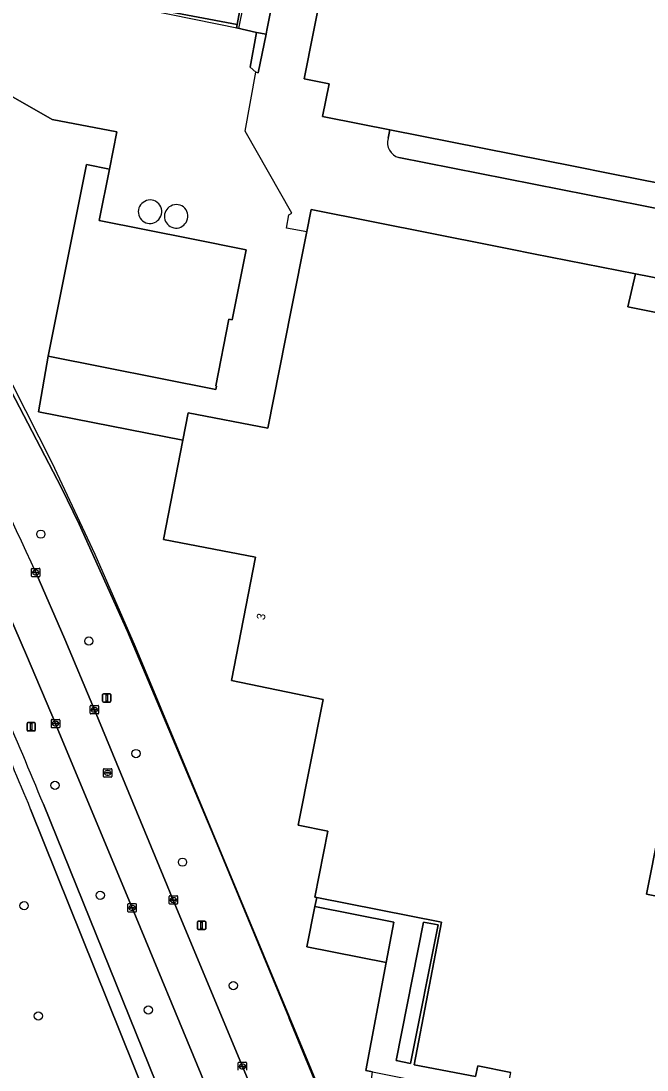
# Model space of a CAD drawing. Extents: x 158793 to 159888, y 384317 to 385256.
# Drawn here: x 159193 to 159267.7, y 384803.8 to 384928.9 of the extents above; entities that cross this region are included whole.
import ezdxf

# ---------------------------------------------------------------- set-up
doc = ezdxf.new("R2010")
doc.units = 0
for name, color, linetype in [('IMGEO_Berm_groen', 7, 'Continuous'), ('IMGEO_Boom', 7, 'Continuous'), ('IMGEO_Fietspad_gesloten', 7, 'Continuous'), ('IMGEO_Groenvoorziening', 7, 'Continuous'), ('IMGEO_Hek', 7, 'Continuous'), ('IMGEO_Kolk', 7, 'Continuous'), ('IMGEO_Lichtmast', 7, 'Continuous'), ('IMGEO_Opslagtank', 7, 'Continuous'), ('IMGEO_Pand', 7, 'Continuous'), ('IMGEO_Pand_nummerreeks', 7, 'Continuous'), ('IMGEO_Pand_vergunning_verleend', 7, 'Continuous'), ('IMGEO_Rijbaan_lokaal_open', 7, 'Continuous'), ('IMGEO_Rioolput', 7, 'Continuous'), ('IMGEO_Voetpad_gesloten', 7, 'Continuous'), ('IMGEO_Voetpad_open', 7, 'Continuous')]:
    doc.layers.add(name, color=color, linetype=linetype)

msp = doc.modelspace()

# ---------------------------------------------------------------- linework, layer by layer
at = {"layer": 'IMGEO_Berm_groen'}
for points in [[(159216.03, 384831.72), (159205.73, 384856.1), (159199.96, 384868.91), (159197.85, 384873.25), (159190.86, 384886.66), (159185.56, 384896.09), (159179.9, 384905.24), (159170.01, 384919.82), (159161.81, 384930.66), (159155.13, 384938.75), (159153.25, 384941.03), (159148.39, 384946.91), (159144.12, 384939.38), (159143.84, 384938.9)], [(159194.79, 384863.13), (159198.26, 384855.2), (159201.78, 384846.78), (159210.47, 384825.83), (159211.19, 384824.09), (159219.43, 384804.25), (159228.8, 384781.65), (159230.82, 384776.73), (159237.57, 384779.5), (159225, 384809.96), (159224.94, 384810.11), (159216.03, 384831.72)], [(159219.93, 384790.23), (159214.52, 384803.28), (159206.28, 384823.16), (159197.24, 384844.91), (159197.15, 384845.12), (159193.7, 384853.27), (159189.99, 384861.73)], [(159195.71, 384835.52), (159213.02, 384792.62), (159211.56, 384791.68), (159211.52, 384791.77), (159191.62, 384778.32), (159192.22, 384777.38), (159198.22, 384781.44), (159202.51, 384784.31), (159204.42, 384785.62)]]:
    msp.add_lwpolyline(points, dxfattribs=at)
for centre, radius, start, end in [((158979.59, 384767.38), 235.54, 23.9869, 34.6129), ((158727.37, 384643.55), 506.15, 22.2878, 25.1874)]:
    msp.add_arc(centre, radius, start, end, dxfattribs=at)
at = {"layer": 'IMGEO_Boom'}
for centre in [(159195.4, 384867.71), (159201.12, 384854.96), (159206.74, 384841.55), (159197.08, 384837.76), (159212.29, 384828.6), (159202.48, 384824.65), (159193.4, 384823.41), (159218.35, 384813.89), (159195.1, 384810.27), (159208.21, 384810.98)]:
    msp.add_circle(centre, 0.489, dxfattribs=at)
at = {"layer": 'IMGEO_Fietspad_gesloten'}
for points in [[(159237.8, 384759.85), (159231.4, 384775.34), (159230.82, 384776.73), (159228.8, 384781.65), (159219.43, 384804.25), (159211.19, 384824.09), (159210.47, 384825.83), (159201.78, 384846.78), (159198.26, 384855.2), (159194.79, 384863.13)], [(159189.99, 384861.73), (159193.7, 384853.27), (159197.15, 384845.12), (159197.24, 384844.91), (159206.28, 384823.16), (159214.52, 384803.28), (159219.93, 384790.23), (159221.44, 384786.57), (159221.92, 384785.43), (159224.23, 384779.87), (159233.01, 384758.69), (159242.42, 384735.94), (159252.16, 384712.41), (159261.07, 384690.9)]]:
    msp.add_lwpolyline(points, dxfattribs=at)
msp.add_arc((158979.59, 384767.38), 235.54, 23.9869, 34.6129, dxfattribs=at)
at = {"layer": 'IMGEO_Groenvoorziening'}
for points in [[(159225.48, 384943.51), (159221.72, 384944.21), (159218.78, 384928.49), (159218.72, 384928.08), (159221.11, 384927.53), (159222.24, 384927.31), (159222.34, 384927.79)], [(159242.76, 384821.12), (159241.02, 384821.46), (159237.74, 384804.95), (159239.48, 384804.61)]]:
    msp.add_lwpolyline(points, close=True, dxfattribs=at)
for points in [[(159161.81, 384930.66), (159170.01, 384919.82), (159179.9, 384905.24), (159185.56, 384896.09), (159190.86, 384886.66), (159197.85, 384873.25), (159199.96, 384868.91), (159205.73, 384856.1), (159216.03, 384831.72), (159224.94, 384810.11), (159225, 384809.96), (159237.57, 384779.5), (159246.27, 384782.94), (159246.57, 384784.32), (159241.99, 384785.19)], [(159233.88, 384795.82), (159234.92, 384803.59), (159234.12, 384803.76), (159236.54, 384816.65), (159227.11, 384818.51), (159228.06, 384823.32), (159228.28, 384824.39), (159228.05, 384824.44), (159229.6, 384832.3), (159226.07, 384833), (159229.04, 384847.99), (159218.14, 384850.25), (159220.98, 384864.97), (159210.02, 384867.09), (159212.31, 384878.91), (159195.1, 384882.31), (159196.29, 384888.93), (159200.85, 384911.79), (159203.59, 384911.24), (159204.47, 384915.69), (159196.76, 384917.16), (159184.07, 384924.38)], [(159185.21, 384775.52), (159211.07, 384792.92), (159194.18, 384834.93)]]:
    msp.add_lwpolyline(points, dxfattribs=at)
msp.add_arc((158786.08, 384668.28), 440.81, 22.2123, 25.1562, dxfattribs=at)
at = {"layer": 'IMGEO_Hek'}
for points in [[(159225.02, 384810.15), (159206.69, 384854.26), (159201.87, 384865.3), (159196.73, 384876.23), (159192.05, 384885.46), (159189.07, 384890.75), (159181.65, 384903.16), (159173, 384916.27), (159165.46, 384926.81), (159159.29, 384934.3)], [(159227.09, 384903.75), (159224.69, 384904.17), (159224.96, 384905.76), (159225.3, 384905.96), (159219.76, 384915.77), (159221.04, 384922.77), (159220.35, 384923.38), (159221.11, 384927.53), (159218.72, 384928.08), (159218.78, 384928.49)], [(159237.46, 384780.2), (159225.02, 384810.15)]]:
    msp.add_lwpolyline(points, dxfattribs=at)
at = {"layer": 'IMGEO_Kolk'}
for p, q in [((159194.29, 384862.71), (159194.29, 384863.56)), ((159194.36, 384863.63), (159195.22, 384863.63)), ((159194.55, 384863.13), (159194.55, 384863.14)), ((159194.59, 384863.18), (159194.99, 384863.18)), ((159194.99, 384863.09), (159194.59, 384863.09)), ((159194.8, 384862.85), (159194.77, 384862.85)), ((159194.78, 384863.41), (159194.8, 384863.41)), ((159195.03, 384863.14), (159195.03, 384863.13)), ((159195.29, 384863.56), (159195.29, 384862.71)), ((159195.22, 384862.63), (159194.36, 384862.63)), ((159201.28, 384846.36), (159201.28, 384847.21)), ((159201.36, 384847.29), (159202.21, 384847.29)), ((159201.54, 384846.78), (159201.54, 384846.79)), ((159201.98, 384846.74), (159201.58, 384846.74)), ((159201.59, 384846.83), (159201.98, 384846.83)), ((159201.77, 384847.06), (159201.8, 384847.06)), ((159202.03, 384846.79), (159202.03, 384846.78)), ((159202.28, 384847.21), (159202.28, 384846.36)), ((159196.65, 384844.69), (159196.65, 384845.55)), ((159196.72, 384845.62), (159197.57, 384845.62)), ((159197.14, 384845.4), (159197.16, 384845.4)), ((159197.65, 384845.55), (159197.65, 384844.69)), ((159202.21, 384846.28), (159201.36, 384846.28)), ((159201.79, 384846.51), (159201.77, 384846.51)), ((159197.57, 384844.62), (159196.72, 384844.62)), ((159196.91, 384845.11), (159196.91, 384845.13)), ((159196.95, 384845.16), (159197.35, 384845.16)), ((159197.34, 384845.08), (159196.95, 384845.08)), ((159197.16, 384844.84), (159197.13, 384844.84)), ((159197.39, 384845.13), (159197.39, 384845.11)), ((159210.69, 384823.66), (159210.69, 384824.52)), ((159210.77, 384824.59), (159211.62, 384824.59)), ((159210.95, 384824.08), (159210.95, 384824.1)), ((159211.39, 384824.05), (159210.99, 384824.05)), ((159211, 384824.13), (159211.39, 384824.13)), ((159211.18, 384824.37), (159211.21, 384824.37)), ((159211.44, 384824.1), (159211.44, 384824.08)), ((159211.69, 384824.52), (159211.69, 384823.66)), ((159205.78, 384822.74), (159205.78, 384823.59)), ((159205.85, 384823.66), (159206.7, 384823.66)), ((159206.03, 384823.16), (159206.03, 384823.17)), ((159206.47, 384823.12), (159206.07, 384823.12)), ((159206.08, 384823.21), (159206.47, 384823.21)), ((159206.26, 384823.44), (159206.29, 384823.44)), ((159206.29, 384822.88), (159206.26, 384822.88)), ((159206.52, 384823.17), (159206.52, 384823.16)), ((159206.78, 384823.59), (159206.78, 384822.74)), ((159211.62, 384823.59), (159210.77, 384823.59)), ((159211.2, 384823.81), (159211.18, 384823.81)), ((159206.7, 384822.66), (159205.85, 384822.66)), ((159218.93, 384803.82), (159218.93, 384804.67)), ((159219, 384804.75), (159219.85, 384804.75)), ((159219.18, 384804.24), (159219.18, 384804.25)), ((159219.62, 384804.2), (159219.22, 384804.2)), ((159219.23, 384804.29), (159219.63, 384804.29)), ((159219.41, 384804.53), (159219.44, 384804.53)), ((159219.67, 384804.25), (159219.67, 384804.24)), ((159219.93, 384804.67), (159219.93, 384803.82)), ((159219.44, 384803.97), (159219.41, 384803.97))]:
    msp.add_line(p, q, dxfattribs=at)
for points in [[(159194.29, 384862.71), (159194.29, 384863.56)], [(159194.36, 384863.63), (159195.22, 384863.63)], [(159195.29, 384863.56), (159195.29, 384862.71)], [(159195.22, 384862.63), (159194.36, 384862.63)], [(159201.28, 384846.36), (159201.28, 384847.21)], [(159201.36, 384847.29), (159202.21, 384847.29)], [(159202.28, 384847.21), (159202.28, 384846.36)], [(159196.65, 384844.69), (159196.65, 384845.55)], [(159196.72, 384845.62), (159197.57, 384845.62)], [(159197.65, 384845.55), (159197.65, 384844.69)], [(159202.21, 384846.28), (159201.36, 384846.28)], [(159197.57, 384844.62), (159196.72, 384844.62)], [(159210.69, 384823.66), (159210.69, 384824.52)], [(159210.77, 384824.59), (159211.62, 384824.59)], [(159211.69, 384824.52), (159211.69, 384823.66)], [(159205.78, 384822.74), (159205.78, 384823.59)], [(159205.85, 384823.66), (159206.7, 384823.66)], [(159206.78, 384823.59), (159206.78, 384822.74)], [(159211.62, 384823.59), (159210.77, 384823.59)], [(159206.7, 384822.66), (159205.85, 384822.66)], [(159218.93, 384803.82), (159218.93, 384804.67)], [(159219, 384804.75), (159219.85, 384804.75)], [(159219.93, 384804.67), (159219.93, 384803.82)]]:
    msp.add_lwpolyline(points, dxfattribs=at)
for centre, radius, start, end in [((159194.37, 384863.56), 0.0765, 91.552, 178.448), ((159194.37, 384863.56), 0.0765, 91.552, 178.448), ((159194.59, 384863.14), 0.0403, 85.8775, 175.7526), ((159194.58, 384863.13), 0.0366, 178.938, 274.7102), ((159194.99, 384863.14), 0.0386, 1.7309, 96.639), ((159194.99, 384863.13), 0.043, 264.8664, 352.4533), ((159195.21, 384863.56), 0.0765, 1.552, 88.448), ((159195.21, 384863.56), 0.0765, 1.552, 88.448), ((159194.37, 384862.71), 0.0765, 181.552, 268.448), ((159194.37, 384862.71), 0.0765, 181.552, 268.448), ((159195.21, 384862.71), 0.0765, 271.552, 358.448), ((159195.21, 384862.71), 0.0765, 271.552, 358.448), ((159201.36, 384847.21), 0.0765, 91.552, 178.448), ((159201.36, 384847.21), 0.0765, 91.552, 178.448), ((159201.58, 384846.79), 0.0403, 85.8775, 175.7526), ((159201.58, 384846.78), 0.0366, 178.938, 274.7102), ((159201.99, 384846.79), 0.0386, 1.7309, 96.639), ((159201.98, 384846.78), 0.043, 264.8664, 352.4533), ((159202.21, 384847.21), 0.0765, 1.552, 88.448), ((159202.21, 384847.21), 0.0765, 1.552, 88.448), ((159196.72, 384845.55), 0.0765, 91.552, 178.448), ((159196.72, 384845.55), 0.0765, 91.552, 178.448), ((159197.57, 384845.55), 0.0765, 1.552, 88.448), ((159197.57, 384845.55), 0.0765, 1.552, 88.448), ((159201.36, 384846.36), 0.0765, 181.552, 268.448), ((159201.36, 384846.36), 0.0765, 181.552, 268.448), ((159202.21, 384846.36), 0.0765, 271.552, 358.448), ((159202.21, 384846.36), 0.0765, 271.552, 358.448), ((159196.72, 384844.7), 0.0765, 181.552, 268.448), ((159196.72, 384844.7), 0.0765, 181.552, 268.448), ((159196.95, 384845.12), 0.0403, 85.8775, 175.7526), ((159196.94, 384845.11), 0.0366, 178.938, 274.7102), ((159197.35, 384845.12), 0.043, 264.8664, 352.4533), ((159197.35, 384845.13), 0.0386, 1.7309, 96.639), ((159197.57, 384844.7), 0.0765, 271.552, 358.448), ((159197.57, 384844.7), 0.0765, 271.552, 358.448), ((159210.77, 384824.52), 0.0765, 91.552, 178.448), ((159210.77, 384824.52), 0.0765, 91.552, 178.448), ((159210.99, 384824.09), 0.0403, 85.8775, 175.7526), ((159210.99, 384824.08), 0.0366, 178.938, 274.7102), ((159211.4, 384824.1), 0.0386, 1.7309, 96.639), ((159211.39, 384824.09), 0.043, 264.8664, 352.4533), ((159211.62, 384824.52), 0.0765, 1.552, 88.448), ((159211.62, 384824.52), 0.0765, 1.552, 88.448), ((159205.85, 384823.59), 0.0765, 91.552, 178.448), ((159205.85, 384823.59), 0.0765, 91.552, 178.448), ((159206.07, 384823.17), 0.0403, 85.8775, 175.7526), ((159206.07, 384823.16), 0.0366, 178.938, 274.7102), ((159206.48, 384823.17), 0.0386, 1.7309, 96.639), ((159206.48, 384823.16), 0.043, 264.8664, 352.4533), ((159206.7, 384823.59), 0.0765, 1.552, 88.448), ((159206.7, 384823.59), 0.0765, 1.552, 88.448), ((159210.77, 384823.67), 0.0765, 181.552, 268.448), ((159210.77, 384823.67), 0.0765, 181.552, 268.448), ((159211.62, 384823.67), 0.0765, 271.552, 358.448), ((159211.62, 384823.67), 0.0765, 271.552, 358.448), ((159205.85, 384822.74), 0.0765, 181.552, 268.448), ((159205.85, 384822.74), 0.0765, 181.552, 268.448), ((159206.7, 384822.74), 0.0765, 271.552, 358.448), ((159206.7, 384822.74), 0.0765, 271.552, 358.448), ((159219, 384804.67), 0.0765, 91.552, 178.448), ((159219, 384804.67), 0.0765, 91.552, 178.448), ((159219.23, 384804.25), 0.0403, 85.8775, 175.7526), ((159219.22, 384804.24), 0.0366, 178.938, 274.7102), ((159219.63, 384804.25), 0.043, 264.8664, 352.4533), ((159219.63, 384804.25), 0.0386, 1.7309, 96.639), ((159219.85, 384804.67), 0.0765, 1.552, 88.448), ((159219.85, 384804.67), 0.0765, 1.552, 88.448)]:
    msp.add_arc(centre, radius, start, end, dxfattribs=at)
for centre, major_axis, ratio, start_param, end_param in [((159194.78, 384863.13), (-0.387, 0.002), 0.722429, 4.712389, 7.853982), ((159194.8, 384863.13), (-0.39, 0.002), 0.717154, 1.570796, 4.712389), ((159201.77, 384846.78), (-0.387, 0.002), 0.722429, 4.712389, 7.853982), ((159201.79, 384846.78), (-0.39, 0.002), 0.717154, 1.570796, 4.712389), ((159197.13, 384845.12), (-0.387, 0.002), 0.722429, 4.712389, 7.853982), ((159197.16, 384845.12), (-0.39, 0.002), 0.717154, 1.570796, 4.712389), ((159211.18, 384824.09), (-0.387, 0.002), 0.722429, 4.712389, 7.853982), ((159211.2, 384824.09), (-0.39, 0.002), 0.717154, 1.570796, 4.712389), ((159206.26, 384823.16), (-0.387, 0.002), 0.722429, 4.712389, 7.853982), ((159206.29, 384823.16), (-0.39, 0.002), 0.717154, 1.570796, 4.712389), ((159219.41, 384804.25), (-0.387, 0.002), 0.722429, 4.712389, 7.853982), ((159219.44, 384804.25), (-0.39, 0.002), 0.717154, 1.570796, 4.712389)]:
    msp.add_ellipse(centre, major_axis=major_axis, ratio=ratio, start_param=start_param, end_param=end_param, dxfattribs=at)
at = {"layer": 'IMGEO_Lichtmast'}
for p, q in [((159202.76, 384847.78), (159202.76, 384848.58)), ((159202.76, 384848.58), (159202.76, 384847.78)), ((159202.86, 384848.68), (159203.65, 384848.68)), ((159203.65, 384848.68), (159202.86, 384848.68)), ((159203.75, 384848.58), (159203.75, 384847.78)), ((159203.75, 384847.78), (159203.75, 384848.58)), ((159203.65, 384847.68), (159202.86, 384847.68)), ((159202.86, 384847.68), (159203.65, 384847.68)), ((159193.75, 384844.35), (159193.75, 384845.15)), ((159193.75, 384845.15), (159193.75, 384844.35)), ((159193.85, 384845.25), (159194.64, 384845.25)), ((159194.64, 384845.25), (159193.85, 384845.25)), ((159194.64, 384844.25), (159193.85, 384844.25)), ((159193.85, 384844.25), (159194.64, 384844.25)), ((159194.74, 384845.15), (159194.74, 384844.35)), ((159194.74, 384844.35), (159194.74, 384845.15)), ((159214.16, 384821.57), (159214.95, 384821.57)), ((159214.95, 384821.57), (159214.16, 384821.57)), ((159214.06, 384820.67), (159214.06, 384821.47)), ((159214.06, 384821.47), (159214.06, 384820.67)), ((159214.95, 384820.57), (159214.16, 384820.57)), ((159214.16, 384820.57), (159214.95, 384820.57)), ((159215.05, 384821.47), (159215.05, 384820.67)), ((159215.05, 384820.67), (159215.05, 384821.47))]:
    msp.add_line(p, q, dxfattribs=at)
for points in [[(159203.18, 384848.55), (159203.33, 384848.55), (159203.33, 384847.8), (159203.18, 384847.8), (159203.18, 384848.55)], [(159194.17, 384845.12), (159194.32, 384845.12), (159194.32, 384844.37), (159194.17, 384844.37), (159194.17, 384845.12)], [(159214.48, 384821.44), (159214.63, 384821.44), (159214.63, 384820.69), (159214.48, 384820.69), (159214.48, 384821.44)]]:
    msp.add_lwpolyline(points, dxfattribs=at)
for centre, start, end in [((159202.86, 384848.58), 90, 180), ((159202.86, 384848.58), 90, 180), ((159202.86, 384847.78), 180, 270), ((159202.86, 384847.78), 180, 270), ((159203.65, 384848.58), 0, 90), ((159203.65, 384848.58), 360, 90), ((159203.65, 384847.78), 270, 0), ((159203.65, 384847.78), 270, 0), ((159193.85, 384845.15), 90, 180), ((159193.85, 384845.15), 90, 180), ((159193.85, 384844.35), 180, 270), ((159193.85, 384844.35), 180, 270), ((159194.64, 384845.15), 0, 90), ((159194.64, 384845.15), 360, 90), ((159194.64, 384844.35), 270, 0), ((159194.64, 384844.35), 270, 0), ((159214.16, 384821.47), 90, 180), ((159214.16, 384821.47), 90, 180), ((159214.95, 384821.47), 0, 90), ((159214.95, 384821.47), 360, 90), ((159214.16, 384820.67), 180, 270), ((159214.16, 384820.67), 180, 270), ((159214.95, 384820.67), 270, 0), ((159214.95, 384820.67), 270, 0)]:
    msp.add_arc(centre, 0.1, start, end, dxfattribs=at)
at = {"layer": 'IMGEO_Opslagtank'}
for centre, radius, start, end in [((159208.4, 384906.14), 1.39, 116.7231, 328.7759), ((159208.44, 384906.18), 1.37, 326.5553, 118.9437), ((159211.52, 384905.59), 1.39, 116.7648, 328.7658), ((159211.56, 384905.63), 1.37, 326.5667, 118.9639)]:
    msp.add_arc(centre, radius, start, end, dxfattribs=at)
at = {"layer": 'IMGEO_Pand'}
for points in [[(159318.52, 384930.68), (159269.44, 384940.39), (159261.25, 384942.01), (159234.88, 384947.23), (159234.13, 384943.45), (159233.61, 384943.55), (159231.17, 384944.04), (159226.79, 384921.99), (159229.75, 384921.4), (159228.97, 384917.49), (159233.57, 384916.58), (159236.99, 384915.9), (159259.08, 384911.53), (159263.02, 384910.75), (159303.05, 384902.83), (159304.8, 384902.48), (159312.65, 384900.93), (159315.33, 384914.5), (159316.14, 384918.63)], [(159221.72, 384944.21), (159211.18, 384946.18), (159209.99, 384939.84), (159208.24, 384930.46), (159218.78, 384928.49)], [(159213.35, 384902.91), (159202.36, 384905.1), (159203.59, 384911.24), (159200.85, 384911.79), (159196.29, 384888.93), (159216.26, 384884.95), (159216.34, 384885.37), (159216.24, 384885.39), (159217.82, 384893.33), (159218.22, 384893.25), (159219.88, 384901.6)], [(159227.11, 384818.51), (159236.54, 384816.65), (159237.49, 384821.45), (159228.06, 384823.32)]]:
    msp.add_lwpolyline(points, close=True, dxfattribs=at)
for points in [[(159273.95, 384893.12), (159265.37, 384894.82), (159266.26, 384898.74), (159254.13, 384901.14), (159251.37, 384901.68), (159249.39, 384902.08), (159227.61, 384906.4), (159227.06, 384903.58), (159225.24, 384894.42), (159222.44, 384880.35), (159212.94, 384882.18), (159212.31, 384878.91), (159210.02, 384867.09), (159220.98, 384864.97), (159218.14, 384850.25), (159229.04, 384847.99), (159226.07, 384833), (159229.6, 384832.3), (159228.05, 384824.44), (159228.28, 384824.39), (159243.15, 384821.45), (159239.9, 384804.45), (159247.22, 384803.05), (159247.47, 384804.33), (159251.42, 384803.54)], [(159299.31, 384818.46), (159267.59, 384824.77), (159272.1, 384847.55)]]:
    msp.add_lwpolyline(points, dxfattribs=at)
at = {"layer": 'IMGEO_Pand_vergunning_verleend'}
msp.add_lwpolyline([(159173.5, 384942.78), (159176.16, 384955.97), (159207.99, 384949.56), (159207.41, 384946.67), (159222.14, 384943.7), (159218.97, 384927.98), (159208.19, 384930.16), (159210.16, 384939.92), (159199.47, 384942.07), (159198.59, 384937.72)], close=True, dxfattribs=at)
at = {"layer": 'IMGEO_Rijbaan_lokaal_open'}
for points in [[(159225.48, 384943.51), (159222.34, 384927.79), (159222.24, 384927.31), (159221.3, 384922.72), (159221.04, 384922.77), (159220.35, 384923.38), (159221.11, 384927.53), (159218.72, 384928.08), (159218.78, 384928.49), (159208.24, 384930.46)], [(159236.78, 384914.9), (159236.99, 384915.9), (159233.57, 384916.58), (159228.97, 384917.49), (159229.75, 384921.4), (159226.79, 384921.99), (159231.17, 384944.04)], [(159184.07, 384924.38), (159196.76, 384917.16), (159204.47, 384915.69), (159203.59, 384911.24), (159202.36, 384905.1), (159213.35, 384902.91), (159219.88, 384901.6), (159218.22, 384893.25), (159217.82, 384893.33), (159216.24, 384885.39), (159216.34, 384885.37), (159216.26, 384884.95), (159196.29, 384888.93), (159195.1, 384882.31), (159212.31, 384878.91), (159212.94, 384882.18), (159222.44, 384880.35), (159225.24, 384894.42), (159227.06, 384903.58), (159227.61, 384906.4), (159249.39, 384902.08), (159251.37, 384901.68), (159254.13, 384901.14), (159266.26, 384898.74), (159281.08, 384895.83)], [(159324.97, 384895.53), (159322.61, 384895.96), (159320.53, 384896.33), (159312.07, 384898), (159238.06, 384912.61)]]:
    msp.add_lwpolyline(points, dxfattribs=at)
for centre, radius, start, end in [((159238.6, 384914.41), 1.88, 164.9451, 253.5205), ((159208.4, 384906.14), 1.39, 116.7231, 328.7759), ((159208.44, 384906.18), 1.37, 326.5553, 118.9437), ((159211.52, 384905.59), 1.39, 116.7648, 328.7658), ((159211.56, 384905.63), 1.37, 326.5667, 118.9639)]:
    msp.add_arc(centre, radius, start, end, dxfattribs=at)
at = {"layer": 'IMGEO_Rioolput'}
for p, q in [((159202.86, 384838.82), (159202.86, 384839.67)), ((159202.94, 384839.74), (159203.79, 384839.74)), ((159203.12, 384839.24), (159203.12, 384839.25)), ((159203.56, 384839.2), (159203.16, 384839.2)), ((159203.17, 384839.29), (159203.56, 384839.29)), ((159203.35, 384839.52), (159203.38, 384839.52)), ((159203.61, 384839.25), (159203.61, 384839.24)), ((159203.87, 384839.67), (159203.87, 384838.82)), ((159203.79, 384838.74), (159202.94, 384838.74)), ((159203.37, 384838.96), (159203.35, 384838.96))]:
    msp.add_line(p, q, dxfattribs=at)
for points in [[(159202.86, 384838.82), (159202.86, 384839.67)], [(159202.94, 384839.74), (159203.79, 384839.74)], [(159203.87, 384839.67), (159203.87, 384838.82)], [(159203.79, 384838.74), (159202.94, 384838.74)]]:
    msp.add_lwpolyline(points, dxfattribs=at)
for centre, radius, start, end in [((159202.94, 384839.67), 0.0765, 91.552, 178.448), ((159202.94, 384839.67), 0.0765, 91.552, 178.448), ((159203.16, 384839.25), 0.0403, 85.8775, 175.7526), ((159203.16, 384839.24), 0.0366, 178.938, 274.7102), ((159203.57, 384839.25), 0.0386, 1.7309, 96.639), ((159203.56, 384839.24), 0.043, 264.8664, 352.4533), ((159203.79, 384839.67), 0.0765, 1.552, 88.448), ((159203.79, 384839.67), 0.0765, 1.552, 88.448), ((159202.94, 384838.82), 0.0765, 181.552, 268.448), ((159202.94, 384838.82), 0.0765, 181.552, 268.448), ((159203.79, 384838.82), 0.0765, 271.552, 358.448), ((159203.79, 384838.82), 0.0765, 271.552, 358.448)]:
    msp.add_arc(centre, radius, start, end, dxfattribs=at)
for centre, major_axis, ratio, start_param, end_param in [((159203.35, 384839.24), (-0.387, 0.002), 0.722429, 4.712389, 7.853982), ((159203.38, 384839.24), (-0.39, 0.002), 0.717154, 1.570796, 4.712389)]:
    msp.add_ellipse(centre, major_axis=major_axis, ratio=ratio, start_param=start_param, end_param=end_param, dxfattribs=at)
at = {"layer": 'IMGEO_Voetpad_gesloten'}
msp.add_lwpolyline([(159194.18, 384834.93), (159211.07, 384792.92), (159211.52, 384791.77), (159211.56, 384791.68), (159213.02, 384792.62), (159195.71, 384835.52)], dxfattribs=at)
for centre, radius, start, end in [((158727.37, 384643.55), 506.15, 22.2878, 25.1874), ((158786.08, 384668.28), 440.81, 22.2123, 25.1562)]:
    msp.add_arc(centre, radius, start, end, dxfattribs=at)
at = {"layer": 'IMGEO_Voetpad_open'}
for points in [[(159222.24, 384927.31), (159221.11, 384927.53), (159220.35, 384923.38), (159221.04, 384922.77), (159221.3, 384922.72)], [(159239.48, 384804.61), (159237.74, 384804.95), (159241.02, 384821.46), (159242.76, 384821.12)]]:
    msp.add_lwpolyline(points, close=True, dxfattribs=at)
for points in [[(159263.02, 384910.75), (159259.08, 384911.53), (159236.99, 384915.9), (159236.78, 384914.9)], [(159238.06, 384912.61), (159312.07, 384898), (159312.65, 384900.93), (159304.8, 384902.48), (159303.05, 384902.83), (159263.02, 384910.75)], [(159281.72, 384895.5), (159281.08, 384895.83), (159266.26, 384898.74), (159265.37, 384894.82), (159273.95, 384893.12), (159275.47, 384892.82), (159274.03, 384885.53), (159282, 384883.95), (159274.69, 384847.04), (159272.1, 384847.55), (159267.59, 384824.77), (159299.31, 384818.46), (159294.58, 384794.58), (159294.45, 384794.6), (159292.49, 384794.99), (159295, 384767.17)], [(159267.08, 384800.04), (159266.14, 384800.22), (159257.56, 384801.92), (159257.36, 384801.04), (159251.17, 384802.28), (159251.42, 384803.54), (159247.47, 384804.33), (159247.22, 384803.05), (159239.9, 384804.45), (159243.15, 384821.45), (159228.28, 384824.39), (159228.06, 384823.32), (159237.49, 384821.45), (159236.54, 384816.65), (159234.12, 384803.76), (159234.92, 384803.59), (159258.39, 384798.9), (159260.21, 384798.55)]]:
    msp.add_lwpolyline(points, dxfattribs=at)
msp.add_arc((159238.6, 384914.41), 1.88, 164.9451, 253.5205, dxfattribs=at)

# ---------------------------------------------------------------- texts
at = {"layer": 'IMGEO_Pand_nummerreeks'}
msp.add_text('3', height=1, rotation=79.0682, dxfattribs=at).set_placement((159222.07, 384857.42))

doc.saveas('drawing.dxf')
